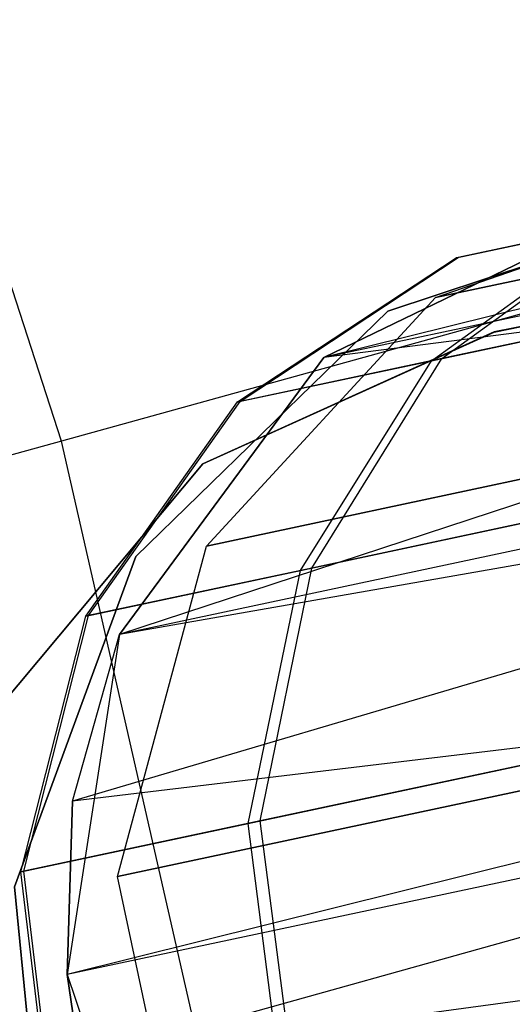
# Model space of a CAD drawing. Extents: x 0.3 to 7.1, y -3.38 to 3.38.
# Tile 497 of 604: x 5.0574 to 5.1259, y 0.2989 to 0.4358. Entities that reach past the tile are written whole.
import ezdxf

# ---------------------------------------------------------------- set-up
doc = ezdxf.new("R2010")
doc.units = 0
doc.header["$LTSCALE"] = 2.54
doc.layers.get('0').update_dxf_attribs({"linetype": 'CONTINUOUS'})

# ---------------------------------------------------------------- blocks, each defined once
blk = doc.blocks.new('SINGLES_AVVSTL_STL')
at = {"color": 0}
for p, q in [((5.06317, 0.37723, 5.30457), (5.02385, 0.49824, 5.30457)), ((5.06317, 0.37723, 5.30457), (5.02385, 0.49824, 5.30457)), ((5.24864, 0.42587, 61.3901), (5.0997, 0.38883, 61.37825)), ((5.24864, 0.42587, 61.3901), (5.0997, 0.38883, 61.37825)), ((5.22696, 0.42244, 5.1494), (5.06317, 0.37723, 5.30457)), ((5.22696, 0.42244, 5.1494), (5.06317, 0.37723, 5.30457)), ((5.24712, 0.42018, 61.37828), (5.0997, 0.38883, 61.37825)), ((5.24712, 0.42018, 61.37828), (5.0997, 0.38883, 61.37825)), ((5.11525, 0.3972, 20.29165), (5.15935, 0.41247, 20.30231)), ((5.11525, 0.3972, 20.39721), (5.15935, 0.41247, 20.38656)), ((5.11525, 0.3972, 20.29165), (5.15935, 0.41247, 20.30231)), ((5.11525, 0.3972, 20.39721), (5.15935, 0.41247, 20.38656)), ((5.12339, 0.3924, 54.83894), (5.21663, 0.41137, 54.83894)), ((5.21663, 0.41137, 54.63894), (5.12339, 0.3924, 54.63894)), ((5.21663, 0.41137, 54.63894), (5.12339, 0.3924, 54.63894)), ((5.12339, 0.3924, 54.83894), (5.21663, 0.41137, 54.83894)), ((5.12339, 0.39239, 20.47364), (5.21663, 0.41136, 20.47364)), ((5.21663, 0.41136, 20.27364), (5.12339, 0.39239, 20.27364)), ((5.21663, 0.41136, 20.27364), (5.12339, 0.39239, 20.27364)), ((5.12339, 0.39239, 20.47364), (5.21663, 0.41136, 20.47364)), ((5.14277, 0.40969, 61.75081), (5.0997, 0.38883, 61.75081)), ((5.0997, 0.38883, 61.37825), (5.14277, 0.40969, 61.42473)), ((5.0997, 0.38883, 61.37825), (5.14277, 0.40969, 61.42473)), ((5.14277, 0.40969, 61.75081), (5.0997, 0.38883, 61.75081)), ((5.10863, 0.39527, 61.72336), (5.15507, 0.41076, 61.72336)), ((5.15507, 0.41076, 61.52336), (5.10863, 0.39527, 61.52336)), ((5.15507, 0.41076, 61.52336), (5.10863, 0.39527, 61.52336)), ((5.10863, 0.39527, 61.72336), (5.15507, 0.41076, 61.72336)), ((5.24566, 0.40755, 61.36034), (5.07125, 0.35033, 61.34243)), ((5.24566, 0.40755, 61.36034), (5.07125, 0.35033, 61.34243)), ((5.24566, 0.40755, 61.36034), (5.0997, 0.38883, 61.37825)), ((5.24566, 0.40755, 61.36034), (5.0997, 0.38883, 61.37825)), ((5.11467, 0.3884, 54.60533), (5.14141, 0.40766, 54.62158)), ((5.11467, 0.3884, 54.60533), (5.14141, 0.40766, 54.62158)), ((5.11525, 0.3972, 20.29165), (5.16037, 0.40679, 20.1967)), ((5.11525, 0.3972, 20.29165), (5.16037, 0.40679, 20.1967)), ((5.16037, 0.40679, 20.49216), (5.11525, 0.3972, 20.39721)), ((5.16037, 0.40679, 20.49216), (5.11525, 0.3972, 20.39721)), ((5.11611, 0.38871, 54.84768), (5.14266, 0.40793, 54.83106)), ((5.11611, 0.38871, 54.84768), (5.14266, 0.40793, 54.83106)), ((5.1181, 0.40271, 54.69369), (5.14141, 0.40766, 54.62158)), ((5.1181, 0.40271, 54.69369), (5.14141, 0.40766, 54.62158)), ((5.14266, 0.40793, 54.83106), (5.1184, 0.40277, 54.75864)), ((5.14266, 0.40793, 54.83106), (5.1184, 0.40277, 54.75864)), ((5.08769, 0.38267, 54.68875), (5.1181, 0.40271, 54.69369)), ((5.08769, 0.38267, 54.68875), (5.1181, 0.40271, 54.69369)), ((5.08804, 0.38274, 54.7639), (5.1184, 0.40277, 54.75864)), ((5.08804, 0.38274, 54.7639), (5.1184, 0.40277, 54.75864)), ((5.1184, 0.40277, 54.75864), (5.1181, 0.40271, 54.69369)), ((5.1184, 0.40277, 54.75864), (5.1181, 0.40271, 54.69369)), ((5.17034, 0.40024, 54.91605), (5.11611, 0.38871, 54.84768)), ((5.17034, 0.40024, 54.91605), (5.11611, 0.38871, 54.84768)), ((5.11467, 0.3884, 54.60533), (5.16823, 0.39979, 54.53615)), ((5.11467, 0.3884, 54.60533), (5.16823, 0.39979, 54.53615)), ((5.08336, 0.36262, 20.28282), (5.11525, 0.3972, 20.29165)), ((5.08336, 0.36262, 20.40604), (5.11525, 0.3972, 20.39721)), ((5.08336, 0.36262, 20.28282), (5.11525, 0.3972, 20.29165)), ((5.08336, 0.36262, 20.40604), (5.11525, 0.3972, 20.39721)), ((5.11525, 0.3972, 20.39721), (5.11525, 0.3972, 20.29165)), ((5.11525, 0.3972, 20.39721), (5.11525, 0.3972, 20.29165)), ((5.07351, 0.36117, 61.72336), (5.10863, 0.39527, 61.72336)), ((5.10863, 0.39527, 61.52336), (5.07351, 0.36117, 61.52336)), ((5.10863, 0.39527, 61.52336), (5.07351, 0.36117, 61.52336)), ((5.07351, 0.36117, 61.72336), (5.10863, 0.39527, 61.72336)), ((5.10863, 0.39527, 61.52336), (5.10863, 0.39527, 61.72336)), ((5.10863, 0.39527, 61.52336), (5.10863, 0.39527, 61.72336)), ((5.08285, 0.37404, 54.83894), (5.12339, 0.3924, 54.83894)), ((5.12339, 0.3924, 54.63894), (5.08285, 0.37404, 54.63894)), ((5.12339, 0.3924, 54.63894), (5.08285, 0.37404, 54.63894)), ((5.08285, 0.37404, 54.83894), (5.12339, 0.3924, 54.83894)), ((5.08285, 0.37404, 20.47364), (5.12339, 0.39239, 20.47364)), ((5.12339, 0.39239, 20.27364), (5.08285, 0.37404, 20.27364)), ((5.12339, 0.39239, 20.27364), (5.08285, 0.37404, 20.27364)), ((5.08285, 0.37404, 20.47364), (5.12339, 0.39239, 20.47364)), ((5.12339, 0.3924, 54.83894), (5.12339, 0.3924, 54.63894)), ((5.12339, 0.3924, 54.83894), (5.12339, 0.3924, 54.63894)), ((5.12339, 0.39239, 20.47364), (5.12339, 0.39239, 20.27364)), ((5.12339, 0.39239, 20.47364), (5.12339, 0.39239, 20.27364)), ((5.0997, 0.38883, 61.75081), (5.07125, 0.35033, 61.75081)), ((5.07125, 0.35033, 61.34243), (5.0997, 0.38883, 61.37825)), ((5.07125, 0.35033, 61.34243), (5.0997, 0.38883, 61.37825)), ((5.0997, 0.38883, 61.75081), (5.07125, 0.35033, 61.75081)), ((5.08769, 0.38267, 54.68875), (5.11467, 0.3884, 54.60533)), ((5.08769, 0.38267, 54.68875), (5.11467, 0.3884, 54.60533)), ((5.11611, 0.38871, 54.84768), (5.08804, 0.38274, 54.7639)), ((5.11611, 0.38871, 54.84768), (5.08804, 0.38274, 54.7639)), ((5.09643, 0.35922, 54.59245), (5.11467, 0.3884, 54.60533)), ((5.09643, 0.35922, 54.59245), (5.11467, 0.3884, 54.60533)), ((5.09802, 0.35956, 54.86085), (5.11611, 0.38871, 54.84768)), ((5.09802, 0.35956, 54.86085), (5.11611, 0.38871, 54.84768)), ((5.0997, 0.38883, 61.37825), (5.0997, 0.38883, 61.75081)), ((5.0997, 0.38883, 61.37825), (5.0997, 0.38883, 61.75081)), ((5.24579, 0.38745, 61.34244), (5.07125, 0.35033, 61.34243)), ((5.24579, 0.38745, 61.34244), (5.07125, 0.35033, 61.34243)), ((5.06656, 0.35287, 54.68483), (5.08769, 0.38267, 54.68875)), ((5.06656, 0.35287, 54.68483), (5.08769, 0.38267, 54.68875)), ((5.06694, 0.35295, 54.76807), (5.08804, 0.38274, 54.7639)), ((5.06694, 0.35295, 54.76807), (5.08804, 0.38274, 54.7639)), ((5.08804, 0.38274, 54.7639), (5.08769, 0.38267, 54.68875)), ((5.08804, 0.38274, 54.7639), (5.08769, 0.38267, 54.68875)), ((5.24622, 0.38083, 61.33827), (5.06473, 0.32712, 61.33122)), ((5.24622, 0.38083, 61.33827), (5.06473, 0.32712, 61.33122)), ((5.24622, 0.38083, 61.33827), (5.07125, 0.35033, 61.34243)), ((5.24622, 0.38083, 61.33827), (5.07125, 0.35033, 61.34243)), ((5.06317, 0.37723, 5.30457), (4.88776, 0.32882, 5.4454)), ((5.06317, 0.37723, 5.30457), (4.88776, 0.32882, 5.4454)), ((5.09148, 0.25319, 5.30457), (5.06317, 0.37723, 5.30457)), ((5.09148, 0.25319, 5.30457), (5.06317, 0.37723, 5.30457)), ((5.05428, 0.33991, 54.83894), (5.08285, 0.37404, 54.83894)), ((5.08285, 0.37404, 54.63894), (5.05428, 0.33991, 54.63894)), ((5.08285, 0.37404, 54.63894), (5.05428, 0.33991, 54.63894)), ((5.05428, 0.33991, 54.83894), (5.08285, 0.37404, 54.83894)), ((5.05428, 0.33991, 20.47364), (5.08285, 0.37404, 20.47364)), ((5.08285, 0.37404, 20.27364), (5.05428, 0.33991, 20.27364)), ((5.08285, 0.37404, 20.27364), (5.05428, 0.33991, 20.27364)), ((5.05428, 0.33991, 20.47364), (5.08285, 0.37404, 20.47364)), ((5.08285, 0.37404, 54.63894), (5.08285, 0.37404, 54.83894)), ((5.08285, 0.37404, 54.63894), (5.08285, 0.37404, 54.83894)), ((5.08285, 0.37404, 20.27364), (5.08285, 0.37404, 20.47364)), ((5.08285, 0.37404, 20.27364), (5.08285, 0.37404, 20.47364)), ((5.08336, 0.36262, 20.28282), (5.13602, 0.37382, 20.17199)), ((5.08336, 0.36262, 20.28282), (5.13602, 0.37382, 20.17199)), ((5.13602, 0.37382, 20.51688), (5.08336, 0.36262, 20.40604)), ((5.13602, 0.37382, 20.51688), (5.08336, 0.36262, 20.40604)), ((5.09643, 0.35922, 54.59245), (5.15575, 0.37183, 54.51583)), ((5.09643, 0.35922, 54.59245), (5.15575, 0.37183, 54.51583)), ((5.15808, 0.37232, 54.93658), (5.09802, 0.35956, 54.86085)), ((5.15808, 0.37232, 54.93658), (5.09802, 0.35956, 54.86085)), ((5.07097, 0.31666, 20.27784), (5.08336, 0.36262, 20.28282)), ((5.07097, 0.31666, 20.41103), (5.08336, 0.36262, 20.40604)), ((5.07097, 0.31666, 20.27784), (5.08336, 0.36262, 20.28282)), ((5.07097, 0.31666, 20.41103), (5.08336, 0.36262, 20.40604)), ((5.08336, 0.36262, 20.40604), (5.08336, 0.36262, 20.28282)), ((5.08336, 0.36262, 20.40604), (5.08336, 0.36262, 20.28282)), ((5.05666, 0.31521, 61.72336), (5.07351, 0.36117, 61.72336)), ((5.07351, 0.36117, 61.52336), (5.05666, 0.31521, 61.52336)), ((5.07351, 0.36117, 61.52336), (5.05666, 0.31521, 61.52336)), ((5.05666, 0.31521, 61.72336), (5.07351, 0.36117, 61.72336)), ((5.07351, 0.36117, 61.52336), (5.07351, 0.36117, 61.72336)), ((5.07351, 0.36117, 61.52336), (5.07351, 0.36117, 61.72336)), ((5.06656, 0.35287, 54.68483), (5.09643, 0.35922, 54.59245)), ((5.06656, 0.35287, 54.68483), (5.09643, 0.35922, 54.59245)), ((5.09802, 0.35956, 54.86085), (5.06694, 0.35295, 54.76807)), ((5.09802, 0.35956, 54.86085), (5.06694, 0.35295, 54.76807)), ((5.08916, 0.32404, 54.58468), (5.09643, 0.35922, 54.59245)), ((5.08916, 0.32404, 54.58468), (5.09643, 0.35922, 54.59245)), ((5.09085, 0.3244, 54.86879), (5.09802, 0.35956, 54.86085)), ((5.09085, 0.3244, 54.86879), (5.09802, 0.35956, 54.86085)), ((5.05754, 0.31732, 54.68248), (5.06656, 0.35287, 54.68483)), ((5.05754, 0.31732, 54.68248), (5.06656, 0.35287, 54.68483)), ((5.05794, 0.3174, 54.77057), (5.06694, 0.35295, 54.76807)), ((5.05794, 0.3174, 54.77057), (5.06694, 0.35295, 54.76807)), ((5.06694, 0.35295, 54.76807), (5.06656, 0.35287, 54.68483)), ((5.06694, 0.35295, 54.76807), (5.06656, 0.35287, 54.68483)), ((5.07125, 0.35033, 61.75081), (5.06395, 0.30303, 61.75081)), ((5.07125, 0.35033, 61.75081), (5.06395, 0.30303, 61.75081)), ((5.25017, 0.34936, 61.32648), (5.06395, 0.30303, 61.32545)), ((5.25017, 0.34936, 61.32648), (5.06395, 0.30303, 61.32545)), ((5.06473, 0.32712, 61.33122), (5.07125, 0.35033, 61.34243)), ((5.06473, 0.32712, 61.33122), (5.07125, 0.35033, 61.34243)), ((5.06473, 0.32712, 61.33122), (5.07125, 0.35033, 61.75081)), ((5.06473, 0.32712, 61.33122), (5.07125, 0.35033, 61.75081)), ((5.25017, 0.34936, 61.32648), (5.06473, 0.32712, 61.33122)), ((5.25017, 0.34936, 61.32648), (5.06473, 0.32712, 61.33122)), ((5.07125, 0.35033, 61.34243), (5.07125, 0.35033, 61.75081)), ((5.07125, 0.35033, 61.34243), (5.07125, 0.35033, 61.75081)), ((5.25131, 0.34285, 61.32545), (5.06395, 0.30303, 61.32545)), ((5.25131, 0.34285, 61.32545), (5.06395, 0.30303, 61.32545)), ((5.25131, 0.34285, 61.32545), (5.06575, 0.29109, 61.32472)), ((5.25131, 0.34285, 61.32545), (5.06575, 0.29109, 61.32472)), ((5.08916, 0.32404, 54.58468), (5.15196, 0.33739, 54.50357)), ((5.08916, 0.32404, 54.58468), (5.15196, 0.33739, 54.50357)), ((5.15443, 0.33791, 54.94895), (5.09085, 0.3244, 54.86879)), ((5.15443, 0.33791, 54.94895), (5.09085, 0.3244, 54.86879)), ((5.07097, 0.31666, 20.27784), (5.12789, 0.32876, 20.15803)), ((5.07097, 0.31666, 20.27784), (5.12789, 0.32876, 20.15803)), ((5.12789, 0.32876, 20.53083), (5.07097, 0.31666, 20.41103)), ((5.12789, 0.32876, 20.53083), (5.07097, 0.31666, 20.41103)), ((5.06395, 0.30303, 61.32545), (5.06473, 0.32712, 61.33122)), ((5.06473, 0.32712, 61.33122), (5.06395, 0.30303, 61.75081)), ((5.06473, 0.32712, 61.33122), (5.06395, 0.30303, 61.75081)), ((5.06395, 0.30303, 61.32545), (5.06473, 0.32712, 61.33122)), ((5.05754, 0.31732, 54.68248), (5.08916, 0.32404, 54.58468)), ((5.05754, 0.31732, 54.68248), (5.08916, 0.32404, 54.58468)), ((5.09085, 0.3244, 54.86879), (5.05794, 0.3174, 54.77057)), ((5.09085, 0.3244, 54.86879), (5.05794, 0.3174, 54.77057)), ((5.09385, 0.28763, 54.58307), (5.08916, 0.32404, 54.58468)), ((5.09385, 0.28763, 54.58307), (5.08916, 0.32404, 54.58468)), ((5.09556, 0.28799, 54.87044), (5.09085, 0.3244, 54.86879)), ((5.09556, 0.28799, 54.87044), (5.09085, 0.3244, 54.86879)), ((5.05794, 0.3174, 54.77057), (5.05754, 0.31732, 54.68248)), ((5.05794, 0.3174, 54.77057), (5.05754, 0.31732, 54.68248)), ((5.06187, 0.28083, 54.68199), (5.05754, 0.31732, 54.68248)), ((5.06187, 0.28083, 54.68199), (5.05754, 0.31732, 54.68248)), ((5.06228, 0.28091, 54.77109), (5.05794, 0.3174, 54.77057)), ((5.06228, 0.28091, 54.77109), (5.05794, 0.3174, 54.77057)), ((5.25689, 0.31697, 61.32577), (5.06575, 0.29109, 61.32472)), ((5.25689, 0.31697, 61.32577), (5.06575, 0.29109, 61.32472)), ((5.08092, 0.26984, 20.27784), (5.07097, 0.31666, 20.27784)), ((5.08092, 0.26984, 20.41103), (5.07097, 0.31666, 20.41103)), ((5.07097, 0.31666, 20.41103), (5.07097, 0.31666, 20.27784)), ((5.08092, 0.26984, 20.27784), (5.07097, 0.31666, 20.27784)), ((5.07097, 0.31666, 20.41103), (5.07097, 0.31666, 20.27784)), ((5.08092, 0.26984, 20.41103), (5.07097, 0.31666, 20.41103)), ((5.06142, 0.26649, 61.72336), (5.05666, 0.31521, 61.72336)), ((5.05666, 0.31521, 61.52336), (5.06142, 0.26649, 61.52336)), ((5.05666, 0.31521, 61.52336), (5.06142, 0.26649, 61.52336)), ((5.06142, 0.26649, 61.72336), (5.05666, 0.31521, 61.72336)), ((5.06395, 0.30303, 61.75081), (5.07948, 0.25775, 61.75081)), ((5.06575, 0.29109, 61.32472), (5.06395, 0.30303, 61.32545)), ((5.06395, 0.30303, 61.75081), (5.07948, 0.25775, 61.75081)), ((5.06395, 0.30303, 61.75081), (5.06575, 0.29109, 61.32472)), ((5.06395, 0.30303, 61.32545), (5.06395, 0.30303, 61.75081)), ((5.06395, 0.30303, 61.32545), (5.06395, 0.30303, 61.75081)), ((5.06575, 0.29109, 61.32472), (5.06395, 0.30303, 61.32545)), ((5.06395, 0.30303, 61.75081), (5.06575, 0.29109, 61.32472))]:
    blk.add_line(p, q, dxfattribs=at)

msp = doc.modelspace()

# ---------------------------------------------------------------- block references
at = {"color": 0}
msp.add_blockref('SINGLES_AVVSTL_STL', (0, 0), dxfattribs=at)

doc.saveas('drawing.dxf')
